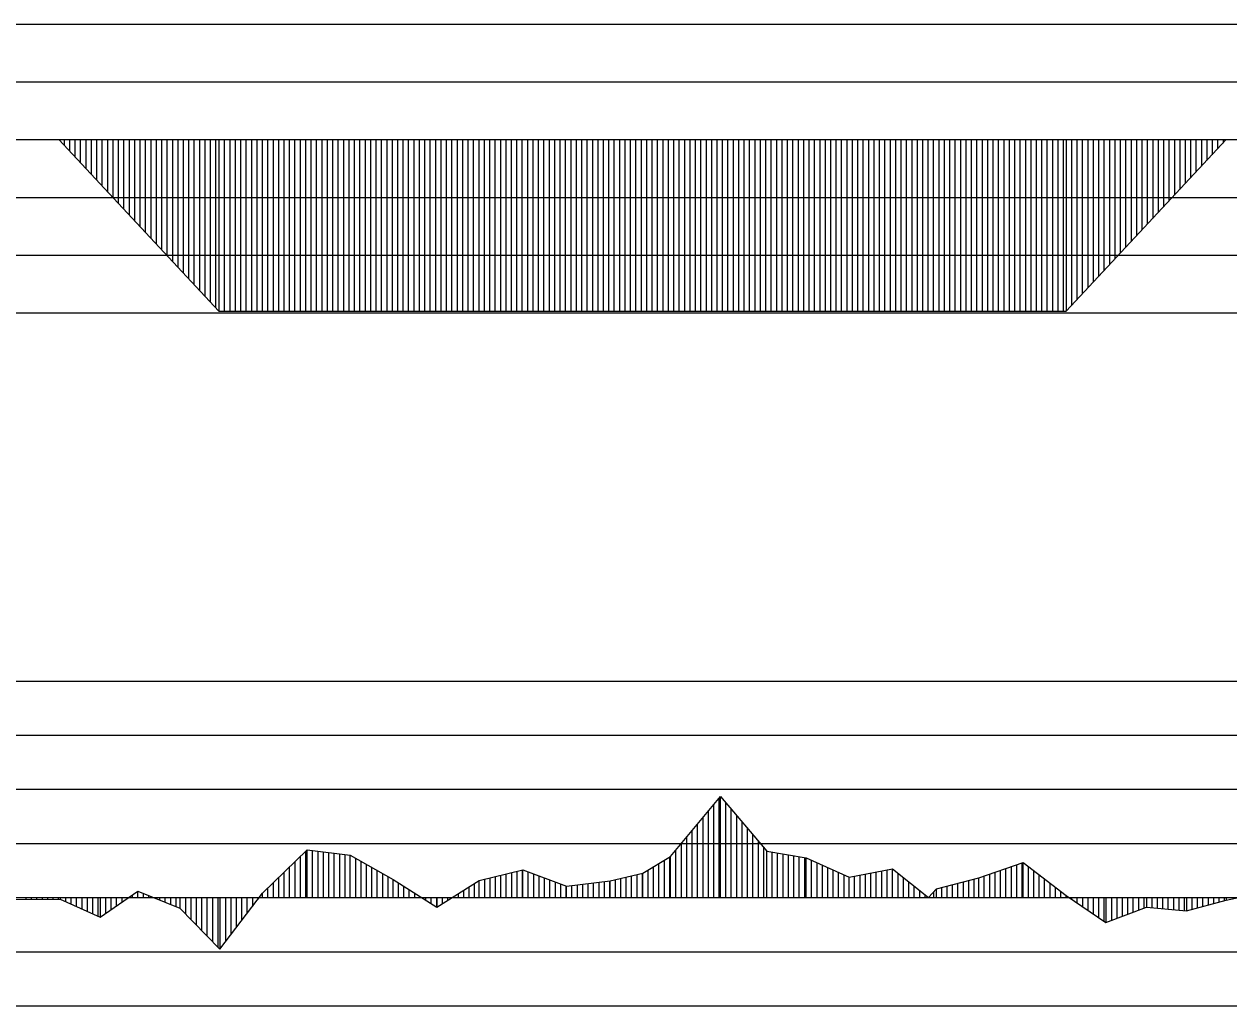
# Model space of a CAD drawing. Extents: x 2 to 10148, y 0 to 380.
# Drawn here: x 3382.4 to 3438.1, y 237 to 282.3 of the extents above; entities that cross this region are included whole.
import ezdxf

# ---------------------------------------------------------------- set-up
doc = ezdxf.new("R2010")
doc.units = 0
for name, color, linetype in [('POSUN_CARA', 7, 'Continuous'), ('POSUN_RASTR', 7, 'Continuous'), ('ZRYCHL_CARA', 7, 'Continuous'), ('ZRYCHL_RASTR', 7, 'Continuous')]:
    doc.layers.add(name, color=color, linetype=linetype)

msp = doc.modelspace()

# ---------------------------------------------------------------- linework, layer by layer
at = {"layer": 'POSUN_CARA'}
for p, q in [((3412.296, 243.899), (3414.601, 246.666)), ((3414.546, 242), (3414.546, 246.6)), ((3414.601, 246.666), (3416.742, 244.146)), ((3414.601, 242), (3414.601, 246.666)), ((3414.046, 242), (3414.046, 246)), ((3414.296, 242), (3414.296, 246.3)), ((3414.851, 242), (3414.851, 246.372)), ((3415.101, 242), (3415.101, 246.077)), ((3413.796, 242), (3413.796, 245.7)), ((3415.351, 242), (3415.351, 245.783)), ((3415.601, 242), (3415.601, 245.489)), ((3413.296, 242), (3413.296, 245.099)), ((3413.546, 242), (3413.546, 245.399)), ((3415.851, 242), (3415.851, 245.195)), ((3416.101, 242), (3416.101, 244.901)), ((3412.796, 242), (3412.796, 244.499)), ((3413.046, 242), (3413.046, 244.799)), ((3416.351, 242), (3416.351, 244.607)), ((3416.601, 242), (3416.601, 244.313)), ((3393.45, 242.201), (3395.512, 244.205)), ((3395.2, 242), (3395.2, 243.901)), ((3395.45, 242), (3395.45, 244.144)), ((3395.512, 244.205), (3397.501, 243.962)), ((3395.512, 242), (3395.512, 244.205)), ((3395.762, 242), (3395.762, 244.174)), ((3396.012, 242), (3396.012, 244.144)), ((3396.262, 242), (3396.262, 244.113)), ((3396.512, 242), (3396.512, 244.083)), ((3396.762, 242), (3396.762, 244.052)), ((3397.012, 242), (3397.012, 244.022)), ((3397.262, 242), (3397.262, 243.991)), ((3397.501, 243.962), (3399.479, 242.836)), ((3397.501, 242), (3397.501, 243.962)), ((3397.751, 242), (3397.751, 243.82)), ((3411.011, 243.129), (3412.296, 243.899)), ((3412.261, 242), (3412.261, 243.878)), ((3412.296, 242), (3412.296, 243.899)), ((3412.546, 242), (3412.546, 244.199)), ((3416.742, 244.146), (3418.56, 243.837)), ((3416.742, 242), (3416.742, 244.146)), ((3416.992, 242), (3416.992, 244.104)), ((3417.242, 242), (3417.242, 244.061)), ((3417.492, 242), (3417.492, 244.019)), ((3417.742, 242), (3417.742, 243.976)), ((3417.992, 242), (3417.992, 243.934)), ((3418.242, 242), (3418.242, 243.891)), ((3418.492, 242), (3418.492, 243.849)), ((3418.56, 243.837), (3420.548, 242.94)), ((3418.56, 242), (3418.56, 243.837)), ((3394.7, 242), (3394.7, 243.416)), ((3394.95, 242), (3394.95, 243.659)), ((3398.001, 242), (3398.001, 243.677)), ((3398.251, 242), (3398.251, 243.535)), ((3398.501, 242), (3398.501, 243.393)), ((3398.751, 242), (3398.751, 243.25)), ((3403.46, 242.789), (3405.476, 243.286)), ((3405.21, 242), (3405.21, 243.22)), ((3405.46, 242), (3405.46, 243.282)), ((3405.476, 243.286), (3407.491, 242.526)), ((3405.476, 242), (3405.476, 243.286)), ((3405.726, 242), (3405.726, 243.192)), ((3411.261, 242), (3411.261, 243.279)), ((3411.511, 242), (3411.511, 243.429)), ((3411.761, 242), (3411.761, 243.578)), ((3412.011, 242), (3412.011, 243.728)), ((3418.81, 242), (3418.81, 243.724)), ((3419.06, 242), (3419.06, 243.611)), ((3419.31, 242), (3419.31, 243.498)), ((3419.56, 242), (3419.56, 243.386)), ((3419.81, 242), (3419.81, 243.273)), ((3420.548, 242.94), (3422.553, 243.323)), ((3422.048, 242), (3422.048, 243.226)), ((3422.298, 242), (3422.298, 243.274)), ((3422.548, 242), (3422.548, 243.322)), ((3422.553, 243.323), (3424.21, 242.001)), ((3422.553, 242), (3422.553, 243.323)), ((3426.537, 242.913), (3428.575, 243.62)), ((3427.537, 242), (3427.537, 243.26)), ((3427.787, 242), (3427.787, 243.347)), ((3428.037, 242), (3428.037, 243.433)), ((3428.287, 242), (3428.287, 243.52)), ((3428.537, 242), (3428.537, 243.607)), ((3428.575, 243.62), (3430.566, 242.09)), ((3428.575, 242), (3428.575, 243.62)), ((3428.825, 242), (3428.825, 243.428)), ((3429.075, 242), (3429.075, 243.236)), ((3393.95, 242), (3393.95, 242.687)), ((3394.2, 242), (3394.2, 242.93)), ((3394.45, 242), (3394.45, 243.173)), ((3399.001, 242), (3399.001, 243.108)), ((3399.251, 242), (3399.251, 242.966)), ((3399.479, 242.836), (3401.497, 241.563)), ((3399.479, 242), (3399.479, 242.836)), ((3399.729, 242), (3399.729, 242.678)), ((3401.497, 241.563), (3403.46, 242.789)), ((3403.247, 242), (3403.247, 242.656)), ((3403.46, 242), (3403.46, 242.789)), ((3403.71, 242), (3403.71, 242.851)), ((3403.96, 242), (3403.96, 242.913)), ((3404.21, 242), (3404.21, 242.974)), ((3404.46, 242), (3404.46, 243.036)), ((3404.71, 242), (3404.71, 243.097)), ((3404.96, 242), (3404.96, 243.159)), ((3405.976, 242), (3405.976, 243.097)), ((3406.226, 242), (3406.226, 243.003)), ((3406.476, 242), (3406.476, 242.909)), ((3406.726, 242), (3406.726, 242.815)), ((3406.976, 242), (3406.976, 242.72)), ((3407.491, 242.526), (3409.499, 242.772)), ((3408.491, 242), (3408.491, 242.648)), ((3408.741, 242), (3408.741, 242.679)), ((3408.991, 242), (3408.991, 242.709)), ((3409.241, 242), (3409.241, 242.74)), ((3409.491, 242), (3409.491, 242.771)), ((3409.499, 242.772), (3411.011, 243.129)), ((3409.499, 242), (3409.499, 242.772)), ((3409.749, 242), (3409.749, 242.831)), ((3409.999, 242), (3409.999, 242.89)), ((3410.249, 242), (3410.249, 242.949)), ((3410.499, 242), (3410.499, 243.008)), ((3410.749, 242), (3410.749, 243.067)), ((3410.999, 242), (3410.999, 243.127)), ((3411.011, 242), (3411.011, 243.129)), ((3420.06, 242), (3420.06, 243.16)), ((3420.31, 242), (3420.31, 243.047)), ((3420.548, 242), (3420.548, 242.94)), ((3420.798, 242), (3420.798, 242.987)), ((3421.048, 242), (3421.048, 243.035)), ((3421.298, 242), (3421.298, 243.083)), ((3421.548, 242), (3421.548, 243.131)), ((3421.798, 242), (3421.798, 243.178)), ((3422.803, 242), (3422.803, 243.123)), ((3423.053, 242), (3423.053, 242.924)), ((3423.303, 242), (3423.303, 242.724)), ((3424.572, 242.41), (3426.537, 242.913)), ((3425.572, 242), (3425.572, 242.666)), ((3425.822, 242), (3425.822, 242.73)), ((3426.072, 242), (3426.072, 242.794)), ((3426.322, 242), (3426.322, 242.857)), ((3426.537, 242), (3426.537, 242.913)), ((3426.787, 242), (3426.787, 242.999)), ((3427.037, 242), (3427.037, 243.086)), ((3427.287, 242), (3427.287, 243.173)), ((3429.325, 242), (3429.325, 243.044)), ((3429.575, 242), (3429.575, 242.852)), ((3429.825, 242), (3429.825, 242.659)), ((3385.945, 241.103), (3387.694, 242.301)), ((3387.445, 242), (3387.445, 242.131)), ((3387.694, 242.301), (3389.634, 241.517)), ((3387.694, 242), (3387.694, 242.301)), ((3387.944, 242), (3387.944, 242.2)), ((3388.194, 242), (3388.194, 242.099)), ((3391.481, 239.624), (3393.45, 242.201)), ((3393.45, 242), (3393.45, 242.201)), ((3393.7, 242), (3393.7, 242.444)), ((3399.979, 242), (3399.979, 242.52)), ((3400.229, 242), (3400.229, 242.363)), ((3400.479, 242), (3400.479, 242.205)), ((3402.497, 242), (3402.497, 242.188)), ((3402.747, 242), (3402.747, 242.344)), ((3402.997, 242), (3402.997, 242.5)), ((3407.226, 242), (3407.226, 242.626)), ((3407.476, 242), (3407.476, 242.532)), ((3407.491, 242), (3407.491, 242.526)), ((3407.741, 242), (3407.741, 242.557)), ((3407.991, 242), (3407.991, 242.587)), ((3408.241, 242), (3408.241, 242.618)), ((3423.553, 242), (3423.553, 242.525)), ((3423.803, 242), (3423.803, 242.325)), ((3424.053, 242), (3424.053, 242.126)), ((3424.21, 242.001), (3424.572, 242.41)), ((3424.46, 242), (3424.46, 242.284)), ((3424.572, 242), (3424.572, 242.41)), ((3424.822, 242), (3424.822, 242.474)), ((3425.072, 242), (3425.072, 242.538)), ((3425.322, 242), (3425.322, 242.602)), ((3430.075, 242), (3430.075, 242.467)), ((3430.325, 242), (3430.325, 242.275)), ((3430.566, 242.09), (3432.405, 240.858)), ((3430.566, 242), (3430.566, 242.09)), ((3437.956, 241.882), (3439.116, 242.128)), ((3379.016, 241.9), (3384.095, 241.924)), ((3382.516, 242), (3382.516, 241.917)), ((3382.766, 242), (3382.766, 241.918)), ((3383.016, 242), (3383.016, 241.919)), ((3383.266, 242), (3383.266, 241.92)), ((3383.516, 242), (3383.516, 241.921)), ((3383.766, 242), (3383.766, 241.923)), ((3384.016, 242), (3384.016, 241.924)), ((3384.095, 242), (3384.095, 241.924)), ((3384.095, 241.924), (3385.945, 241.103)), ((3384.345, 242), (3384.345, 241.813)), ((3384.595, 242), (3384.595, 241.702)), ((3384.845, 242), (3384.845, 241.591)), ((3385.095, 242), (3385.095, 241.48)), ((3385.345, 242), (3385.345, 241.369)), ((3385.595, 242), (3385.595, 241.258)), ((3385.845, 242), (3385.845, 241.147)), ((3385.945, 242), (3385.945, 241.103)), ((3386.195, 242), (3386.195, 241.274)), ((3386.445, 242), (3386.445, 241.446)), ((3386.695, 242), (3386.695, 241.617)), ((3386.945, 242), (3386.945, 241.788)), ((3387.195, 242), (3387.195, 241.959)), ((3388.444, 242), (3388.444, 241.998)), ((3388.694, 242), (3388.694, 241.897)), ((3388.944, 242), (3388.944, 241.796)), ((3389.194, 242), (3389.194, 241.695)), ((3389.444, 242), (3389.444, 241.594)), ((3389.634, 242), (3389.634, 241.517)), ((3389.884, 242), (3389.884, 241.261)), ((3390.134, 242), (3390.134, 241.004)), ((3390.384, 242), (3390.384, 240.748)), ((3390.634, 242), (3390.634, 240.492)), ((3390.884, 242), (3390.884, 240.235)), ((3391.134, 242), (3391.134, 239.979)), ((3391.384, 242), (3391.384, 239.723)), ((3391.481, 242), (3391.481, 239.624)), ((3391.731, 242), (3391.731, 239.951)), ((3391.981, 242), (3391.981, 240.278)), ((3392.231, 242), (3392.231, 240.605)), ((3392.481, 242), (3392.481, 240.933)), ((3392.731, 242), (3392.731, 241.26)), ((3392.981, 242), (3392.981, 241.587)), ((3393.231, 242), (3393.231, 241.914)), ((3400.729, 242), (3400.729, 242.047)), ((3400.979, 242), (3400.979, 241.89)), ((3401.229, 242), (3401.229, 241.732)), ((3401.479, 242), (3401.479, 241.575)), ((3401.497, 242), (3401.497, 241.563)), ((3401.747, 242), (3401.747, 241.72)), ((3401.997, 242), (3401.997, 241.876)), ((3402.247, 242), (3402.247, 242.032)), ((3424.21, 242), (3424.21, 242.001)), ((3430.816, 242), (3430.816, 241.922)), ((3431.066, 242), (3431.066, 241.755)), ((3431.316, 242), (3431.316, 241.587)), ((3431.566, 242), (3431.566, 241.42)), ((3431.816, 242), (3431.816, 241.252)), ((3432.066, 242), (3432.066, 241.085)), ((3432.316, 242), (3432.316, 240.918)), ((3432.405, 242), (3432.405, 240.858)), ((3432.405, 240.858), (3434.272, 241.556)), ((3432.655, 242), (3432.655, 240.952)), ((3432.905, 242), (3432.905, 241.045)), ((3433.155, 242), (3433.155, 241.139)), ((3433.405, 242), (3433.405, 241.232)), ((3433.655, 242), (3433.655, 241.326)), ((3433.905, 242), (3433.905, 241.419)), ((3434.155, 242), (3434.155, 241.512)), ((3434.272, 242), (3434.272, 241.556)), ((3434.272, 241.556), (3436.12, 241.383)), ((3434.522, 242), (3434.522, 241.533)), ((3434.772, 242), (3434.772, 241.509)), ((3435.022, 242), (3435.022, 241.486)), ((3435.272, 242), (3435.272, 241.462)), ((3435.522, 242), (3435.522, 241.439)), ((3435.772, 242), (3435.772, 241.415)), ((3436.022, 242), (3436.022, 241.392)), ((3436.12, 242), (3436.12, 241.383)), ((3436.12, 241.383), (3437.956, 241.882)), ((3436.37, 242), (3436.37, 241.451)), ((3436.62, 242), (3436.62, 241.519)), ((3436.87, 242), (3436.87, 241.586)), ((3437.12, 242), (3437.12, 241.654)), ((3437.37, 242), (3437.37, 241.722)), ((3437.62, 242), (3437.62, 241.79)), ((3437.87, 242), (3437.87, 241.858)), ((3437.956, 242), (3437.956, 241.882)), ((3389.634, 241.517), (3391.481, 239.624))]:
    msp.add_line(p, q, dxfattribs=at)
at = {"layer": 'POSUN_RASTR'}
for p, q in [((3258.848, 252), (3470.165, 252)), ((3258.76, 249.5), (3470.119, 249.5)), ((3258.804, 247), (3470.119, 247)), ((3258.804, 244.5), (3470.303, 244.5)), ((3155.54, 242), (4045.764, 242)), ((3256.338, 239.5), (3458, 239.5)), ((3256.443, 237), (3458, 237))]:
    msp.add_line(p, q, dxfattribs=at)
at = {"layer": 'ZRYCHL_CARA'}
for p, q in [((3155.54, 277), (4045.764, 277)), ((3384.033, 277), (3391.433, 269.078)), ((3384.283, 277), (3384.283, 276.732)), ((3384.533, 277), (3384.533, 276.465)), ((3384.783, 277), (3384.783, 276.197)), ((3385.033, 277), (3385.033, 275.929)), ((3385.283, 277), (3385.283, 275.662)), ((3385.533, 277), (3385.533, 275.394)), ((3385.783, 277), (3385.783, 275.127)), ((3386.033, 277), (3386.033, 274.859)), ((3386.283, 277), (3386.283, 274.591)), ((3386.533, 277), (3386.533, 274.324)), ((3386.783, 277), (3386.783, 274.056)), ((3387.033, 277), (3387.033, 273.788)), ((3387.283, 277), (3387.283, 273.521)), ((3387.533, 277), (3387.533, 273.253)), ((3387.783, 277), (3387.783, 272.986)), ((3388.033, 277), (3388.033, 272.718)), ((3388.283, 277), (3388.283, 272.45)), ((3388.533, 277), (3388.533, 272.183)), ((3388.783, 277), (3388.783, 271.915)), ((3389.033, 277), (3389.033, 271.647)), ((3389.283, 277), (3389.283, 271.38)), ((3389.533, 277), (3389.533, 271.112)), ((3389.783, 277), (3389.783, 270.845)), ((3390.033, 277), (3390.033, 270.577)), ((3390.283, 277), (3390.283, 270.309)), ((3390.533, 277), (3390.533, 270.042)), ((3390.783, 277), (3390.783, 269.774)), ((3391.033, 277), (3391.033, 269.506)), ((3391.283, 277), (3391.283, 269.239)), ((3391.433, 277), (3391.433, 269.078)), ((3391.683, 277), (3391.683, 269.078)), ((3391.933, 277), (3391.933, 269.078)), ((3392.183, 277), (3392.183, 269.078)), ((3392.433, 277), (3392.433, 269.078)), ((3392.683, 277), (3392.683, 269.078)), ((3392.933, 277), (3392.933, 269.078)), ((3393.183, 277), (3393.183, 269.078)), ((3393.433, 277), (3393.433, 269.078)), ((3393.683, 277), (3393.683, 269.078)), ((3393.933, 277), (3393.933, 269.078)), ((3394.183, 277), (3394.183, 269.078)), ((3394.433, 277), (3394.433, 269.078)), ((3394.683, 277), (3394.683, 269.078)), ((3394.933, 277), (3394.933, 269.078)), ((3395.183, 277), (3395.183, 269.078)), ((3395.433, 277), (3395.433, 269.078)), ((3395.683, 277), (3395.683, 269.078)), ((3395.933, 277), (3395.933, 269.078)), ((3396.183, 277), (3396.183, 269.078)), ((3396.433, 277), (3396.433, 269.078)), ((3396.683, 277), (3396.683, 269.078)), ((3396.933, 277), (3396.933, 269.078)), ((3397.183, 277), (3397.183, 269.078)), ((3397.433, 277), (3397.433, 269.078)), ((3397.683, 277), (3397.683, 269.078)), ((3397.933, 277), (3397.933, 269.078)), ((3398.183, 277), (3398.183, 269.078)), ((3398.433, 277), (3398.433, 269.078)), ((3398.683, 277), (3398.683, 269.078)), ((3398.933, 277), (3398.933, 269.078)), ((3399.183, 277), (3399.183, 269.078)), ((3399.433, 277), (3399.433, 269.078)), ((3399.683, 277), (3399.683, 269.078)), ((3399.933, 277), (3399.933, 269.078)), ((3400.183, 277), (3400.183, 269.078)), ((3400.433, 277), (3400.433, 269.078)), ((3400.683, 277), (3400.683, 269.078)), ((3400.933, 277), (3400.933, 269.078)), ((3401.183, 277), (3401.183, 269.078)), ((3401.433, 277), (3401.433, 269.078)), ((3401.683, 277), (3401.683, 269.078)), ((3401.933, 277), (3401.933, 269.078)), ((3402.183, 277), (3402.183, 269.078)), ((3402.433, 277), (3402.433, 269.078)), ((3402.683, 277), (3402.683, 269.078)), ((3402.933, 277), (3402.933, 269.078)), ((3403.183, 277), (3403.183, 269.078)), ((3403.433, 277), (3403.433, 269.078)), ((3403.683, 277), (3403.683, 269.078)), ((3403.933, 277), (3403.933, 269.078)), ((3404.183, 277), (3404.183, 269.078)), ((3404.433, 277), (3404.433, 269.078)), ((3404.683, 277), (3404.683, 269.078)), ((3404.933, 277), (3404.933, 269.078)), ((3405.183, 277), (3405.183, 269.078)), ((3405.433, 277), (3405.433, 269.078)), ((3405.683, 277), (3405.683, 269.078)), ((3405.933, 277), (3405.933, 269.078)), ((3406.183, 277), (3406.183, 269.078)), ((3406.433, 277), (3406.433, 269.078)), ((3406.683, 277), (3406.683, 269.078)), ((3406.933, 277), (3406.933, 269.078)), ((3407.183, 277), (3407.183, 269.078)), ((3407.433, 277), (3407.433, 269.078)), ((3407.683, 277), (3407.683, 269.078)), ((3407.933, 277), (3407.933, 269.078)), ((3408.183, 277), (3408.183, 269.078)), ((3408.433, 277), (3408.433, 269.078)), ((3408.683, 277), (3408.683, 269.078)), ((3408.933, 277), (3408.933, 269.078)), ((3409.183, 277), (3409.183, 269.078)), ((3409.433, 277), (3409.433, 269.078)), ((3409.683, 277), (3409.683, 269.078)), ((3409.933, 277), (3409.933, 269.078)), ((3410.183, 277), (3410.183, 269.078)), ((3410.433, 277), (3410.433, 269.078)), ((3410.683, 277), (3410.683, 269.078)), ((3410.933, 277), (3410.933, 269.078)), ((3411.183, 277), (3411.183, 269.078)), ((3411.433, 277), (3411.433, 269.078)), ((3411.683, 277), (3411.683, 269.078)), ((3411.933, 277), (3411.933, 269.078)), ((3412.183, 277), (3412.183, 269.078)), ((3412.433, 277), (3412.433, 269.078)), ((3412.683, 277), (3412.683, 269.078)), ((3412.933, 277), (3412.933, 269.078)), ((3413.183, 277), (3413.183, 269.078)), ((3413.433, 277), (3413.433, 269.078)), ((3413.683, 277), (3413.683, 269.078)), ((3413.933, 277), (3413.933, 269.078)), ((3414.183, 277), (3414.183, 269.078)), ((3414.433, 277), (3414.433, 269.078)), ((3414.683, 277), (3414.683, 269.078)), ((3414.933, 277), (3414.933, 269.078)), ((3415.183, 277), (3415.183, 269.078)), ((3415.433, 277), (3415.433, 269.078)), ((3415.683, 277), (3415.683, 269.078)), ((3415.933, 277), (3415.933, 269.078)), ((3416.183, 277), (3416.183, 269.078)), ((3416.433, 277), (3416.433, 269.078)), ((3416.683, 277), (3416.683, 269.078)), ((3416.933, 277), (3416.933, 269.078)), ((3417.183, 277), (3417.183, 269.078)), ((3417.433, 277), (3417.433, 269.078)), ((3417.683, 277), (3417.683, 269.078)), ((3417.933, 277), (3417.933, 269.078)), ((3418.183, 277), (3418.183, 269.078)), ((3418.433, 277), (3418.433, 269.078)), ((3418.683, 277), (3418.683, 269.078)), ((3418.933, 277), (3418.933, 269.078)), ((3419.183, 277), (3419.183, 269.078)), ((3419.433, 277), (3419.433, 269.078)), ((3419.683, 277), (3419.683, 269.078)), ((3419.933, 277), (3419.933, 269.078)), ((3420.183, 277), (3420.183, 269.078)), ((3420.433, 277), (3420.433, 269.078)), ((3420.683, 277), (3420.683, 269.078)), ((3420.933, 277), (3420.933, 269.078)), ((3421.183, 277), (3421.183, 269.078)), ((3421.433, 277), (3421.433, 269.078)), ((3421.683, 277), (3421.683, 269.078)), ((3421.933, 277), (3421.933, 269.078)), ((3422.183, 277), (3422.183, 269.078)), ((3422.433, 277), (3422.433, 269.078)), ((3422.683, 277), (3422.683, 269.078)), ((3422.933, 277), (3422.933, 269.078)), ((3423.183, 277), (3423.183, 269.078)), ((3423.433, 277), (3423.433, 269.078)), ((3423.683, 277), (3423.683, 269.078)), ((3423.933, 277), (3423.933, 269.078)), ((3424.183, 277), (3424.183, 269.078)), ((3424.433, 277), (3424.433, 269.078)), ((3424.683, 277), (3424.683, 269.078)), ((3424.933, 277), (3424.933, 269.078)), ((3425.183, 277), (3425.183, 269.078)), ((3425.433, 277), (3425.433, 269.078)), ((3425.683, 277), (3425.683, 269.078)), ((3425.933, 277), (3425.933, 269.078)), ((3426.183, 277), (3426.183, 269.078)), ((3426.433, 277), (3426.433, 269.078)), ((3426.683, 277), (3426.683, 269.078)), ((3426.933, 277), (3426.933, 269.078)), ((3427.183, 277), (3427.183, 269.078)), ((3427.433, 277), (3427.433, 269.078)), ((3427.683, 277), (3427.683, 269.078)), ((3427.933, 277), (3427.933, 269.078)), ((3428.183, 277), (3428.183, 269.078)), ((3428.433, 277), (3428.433, 269.078)), ((3428.683, 277), (3428.683, 269.078)), ((3428.933, 277), (3428.933, 269.078)), ((3429.183, 277), (3429.183, 269.078)), ((3429.433, 277), (3429.433, 269.078)), ((3429.683, 277), (3429.683, 269.078)), ((3429.933, 277), (3429.933, 269.078)), ((3430.183, 277), (3430.183, 269.078)), ((3430.433, 277), (3430.433, 269.078)), ((3430.565, 277), (3430.565, 269.078)), ((3430.565, 269.078), (3437.965, 277)), ((3430.815, 277), (3430.815, 269.346)), ((3431.065, 277), (3431.065, 269.614)), ((3431.315, 277), (3431.315, 269.881)), ((3431.565, 277), (3431.565, 270.149)), ((3431.815, 277), (3431.815, 270.416)), ((3432.065, 277), (3432.065, 270.684)), ((3432.315, 277), (3432.315, 270.952)), ((3432.565, 277), (3432.565, 271.219)), ((3432.815, 277), (3432.815, 271.487)), ((3433.065, 277), (3433.065, 271.755)), ((3433.315, 277), (3433.315, 272.022)), ((3433.565, 277), (3433.565, 272.29)), ((3433.815, 277), (3433.815, 272.557)), ((3434.065, 277), (3434.065, 272.825)), ((3434.315, 277), (3434.315, 273.093)), ((3434.565, 277), (3434.565, 273.36)), ((3434.815, 277), (3434.815, 273.628)), ((3435.065, 277), (3435.065, 273.896)), ((3435.315, 277), (3435.315, 274.163)), ((3435.565, 277), (3435.565, 274.431)), ((3435.815, 277), (3435.815, 274.698)), ((3436.065, 277), (3436.065, 274.966)), ((3436.315, 277), (3436.315, 275.234)), ((3436.565, 277), (3436.565, 275.501)), ((3436.815, 277), (3436.815, 275.769)), ((3437.065, 277), (3437.065, 276.037)), ((3437.315, 277), (3437.315, 276.304)), ((3437.565, 277), (3437.565, 276.572)), ((3437.815, 277), (3437.815, 276.839)), ((3391.433, 269.078), (3430.565, 269.078))]:
    msp.add_line(p, q, dxfattribs=at)
at = {"layer": 'ZRYCHL_RASTR'}
for p, q in [((3262, 282.333), (3458, 282.333)), ((3262, 279.667), (3458, 279.667)), ((3262, 274.333), (3458, 274.333)), ((3262, 271.667), (3458, 271.667)), ((3262, 269), (3458, 269))]:
    msp.add_line(p, q, dxfattribs=at)

doc.saveas('drawing.dxf')
